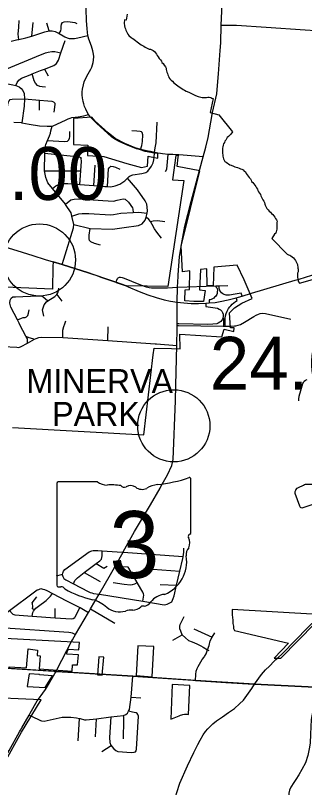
# Model space of a CAD drawing. Extents: x 1729596 to 1934326, y 644115 to 911751.
# Drawn here: x 1845211 to 1851219, y 747751 to 763803 of the extents above; entities that cross this region are included whole.
import ezdxf

# ---------------------------------------------------------------- set-up
doc = ezdxf.new("R2010")
doc.units = 0
for name, color, linetype in [('Default', 7, 'Continuous'), ('GM_X_City_Street', 7, 'Continuous'), ('GM_X_Corporation', 7, 'Continuous'), ('GM_X_Corporation_Text', 7, 'Continuous'), ('GM_X_County_Road', 7, 'Continuous'), ('GM_X_Interchange_Ramps', 7, 'Continuous'), ('GM_X_State_Route', 7, 'Continuous'), ('GM_X_State_Shield', 7, 'Continuous'), ('GM_X_Township', 7, 'Continuous')]:
    doc.layers.add(name, color=color, linetype=linetype)

msp = doc.modelspace()

# ---------------------------------------------------------------- linework, layer by layer
at = {"layer": 'Default'}
for centre in [(1845709, 758719), (1848501, 755271)]:
    msp.add_circle(centre, 750, dxfattribs=at)
at = {"layer": 'GM_X_City_Street'}
for points in [[(1846771, 761689), (1846729, 761745), (1846693, 761806), (1846671, 761856), (1846658, 761883), (1846647, 761912), (1846630, 761965), (1846618, 762015), (1846609, 762052), (1846605, 762083), (1846600, 762155), (1846600, 762217), (1846604, 762273), (1846624, 762362), (1846642, 762421), (1846674, 762497), (1846723, 762588), (1846752, 762639), (1846775, 762685), (1846796, 762728), (1846814, 762773), (1846826, 762822), (1846835, 762874), (1846837, 762950), (1846834, 762996), (1846821, 763065), (1846788, 763165), (1846739, 763309), (1846716, 763387), (1846702, 763524), (1846685, 763696), (1846672, 764177)], [(1845279, 763305), (1845270, 763412), (1845282, 763556), (1845287, 763696)], [(1845552, 763374), (1845577, 763655)], [(1845911, 763481), (1845866, 763643)], [(1846121, 763429), (1846152, 763485), (1846162, 763526), (1846162, 763576), (1846169, 763621), (1846187, 763654), (1846220, 763673), (1846299, 763677), (1846443, 763659), (1846487, 763632)], [(1845121, 763266), (1845262, 763302), (1845279, 763305), (1845425, 763337), (1845552, 763374), (1845824, 763462), (1845911, 763481), (1845977, 763483), (1846036, 763469), (1846121, 763429), (1846199, 763378), (1846238, 763355), (1846284, 763335), (1846329, 763323), (1846372, 763320), (1846436, 763326), (1846510, 763339), (1846716, 763387)], [(1845217, 762348), (1845246, 762409), (1845281, 762459), (1845336, 762498), (1845514, 762567), (1845559, 762586), (1845734, 762657), (1845813, 762689), (1846007, 762763), (1846037, 762780), (1846061, 762802), (1846103, 762873), (1846155, 763022), (1846246, 763283)], [(1844910, 762390), (1844935, 762529), (1844951, 762621), (1844976, 762655), (1845032, 762694), (1845651, 762950), (1845837, 763024), (1845893, 763039), (1845966, 763052), (1846028, 763051), (1846155, 763022)], [(1843386, 762801), (1843404, 762730), (1843442, 762605), (1843477, 762536), (1843506, 762503), (1843532, 762481), (1843590, 762464), (1843712, 762458), (1844214, 762432), (1844610, 762409), (1844910, 762390), (1845009, 762384), (1845085, 762374), (1845159, 762363), (1845217, 762348), (1845287, 762317), (1845328, 762282), (1845366, 762239), (1845395, 762179), (1845402, 762069), (1845390, 761914), (1845345, 761571)], [(1845813, 762689), (1845888, 762544)], [(1845836, 762309), (1845766, 762316), (1845716, 762323), (1845666, 762348), (1845627, 762397), (1845602, 762445), (1845559, 762586)], [(1845046, 761894), (1845062, 761988), (1845077, 762026), (1845099, 762053), (1845144, 762062), (1845402, 762069)], [(1845402, 762069), (1845713, 762043), (1845883, 762029), (1845969, 762017), (1846001, 762007), (1846029, 761980), (1846028, 761948), (1846006, 761790)], [(1845713, 761836), (1845713, 762043)], [(1845177, 761583), (1845330, 761574), (1845345, 761571), (1845494, 761541), (1845708, 761507), (1845868, 761498), (1845910, 761499), (1845973, 761504), (1845993, 761506), (1846251, 761624), (1846304, 761650), (1846348, 761667), (1846383, 761678), (1846515, 761696), (1846631, 761713), (1846729, 761745)], [(1846179, 758622), (1846216, 758737), (1846419, 759390), (1846427, 759457), (1846385, 759631), (1846369, 759698), (1846253, 759874), (1846248, 759880), (1845983, 760203), (1845885, 760322), (1845840, 760436), (1845813, 760574), (1845819, 760938), (1845831, 761061), (1845845, 761119), (1845878, 761204), (1845920, 761302), (1845936, 761354), (1845944, 761402), (1845973, 761504)], [(1848098, 760942), (1848106, 761010), (1848122, 761083), (1848132, 761154), (1848155, 761585)], [(1845878, 761204), (1846230, 761181), (1846292, 761191), (1846318, 761214), (1846336, 761248), (1846338, 761278), (1846343, 761392)], [(1847809, 761008), (1847837, 761100), (1847850, 761184), (1847856, 761322), (1847846, 761367), (1847829, 761381), (1847805, 761392), (1847735, 761400), (1847630, 761402)], [(1845819, 760938), (1846545, 760860), (1846561, 760850), (1846575, 760828)], [(1845983, 760203), (1846050, 760260), (1846116, 760295), (1846193, 760307), (1846299, 760310), (1846552, 760288), (1846838, 760264), (1847069, 760245), (1847125, 760243), (1847195, 760242), (1847284, 760258), (1847380, 760297), (1847484, 760365), (1847537, 760419), (1847572, 760454), (1847592, 760468), (1847650, 760488), (1847839, 760515), (1847917, 760540), (1847963, 760568), (1848038, 760670), (1848071, 760735), (1848087, 760798), (1848092, 760854), (1848098, 760942)], [(1848590, 760905), (1848485, 760912), (1848384, 760913), (1848265, 760925), (1848222, 760930)], [(1848332, 760557), (1848357, 760610), (1848384, 760913)], [(1849115, 760862), (1848695, 760896)], [(1846552, 760288), (1846572, 760570), (1846586, 760772), (1846575, 760828)], [(1845813, 760574), (1846572, 760570)], [(1846838, 760264), (1846867, 760691)], [(1847125, 760243), (1847147, 760614), (1847161, 760634), (1847195, 760667), (1847241, 760665), (1847290, 760645), (1847378, 760605)], [(1847906, 759946), (1847744, 760174), (1847537, 760419)], [(1846248, 759880), (1846365, 759969), (1846431, 759981), (1846528, 759988), (1847024, 759958), (1847245, 759943), (1847325, 759962), (1847452, 759992), (1847490, 759986), (1847561, 759919), (1847640, 759805), (1847650, 759775), (1847656, 759708)], [(1846427, 759457), (1846761, 759370), (1847226, 759362), (1847469, 759393), (1847770, 759437), (1847844, 759469), (1847904, 759543), (1847930, 759607), (1847951, 759695), (1847955, 759738), (1847949, 759816), (1847940, 759880), (1847906, 759946)], [(1846385, 759631), (1846525, 759677), (1846594, 759686), (1846738, 759682), (1847188, 759658), (1847247, 759667), (1847401, 759691), (1847656, 759708), (1847771, 759711), (1847951, 759695)], [(1848244, 759172), (1848149, 759300), (1848104, 759368), (1848055, 759458), (1848017, 759518), (1847980, 759562), (1847930, 759607)], [(1848017, 759518), (1848073, 759532), (1848163, 759537), (1848312, 759519)], [(1846979, 759026), (1846854, 759063), (1846776, 759099), (1846751, 759123), (1846745, 759155), (1846745, 759233), (1846761, 759370)], [(1847296, 758256), (1847318, 758300), (1847332, 758332), (1847347, 758349), (1847370, 758360), (1847392, 758362), (1847427, 758353), (1847469, 758338), (1847621, 758277), (1847809, 758205), (1847927, 758160), (1847991, 758145), (1848038, 758139), (1848175, 758140), (1848374, 758143), (1848582, 758151), (1849375, 758179), (1849444, 758183), (1849628, 758189)], [(1845122, 757923), (1845154, 757953), (1845211, 757954), (1845677, 757976), (1845738, 757974), (1845778, 757956), (1845884, 757871)], [(1845799, 757551), (1845775, 757683), (1845807, 757783), (1845856, 757851), (1845884, 757871), (1846027, 757962), (1846069, 758003), (1846091, 758038), (1846107, 758087), (1846111, 758131)], [(1846069, 758003), (1846175, 757862)], [(1845286, 757408), (1845254, 757473), (1845117, 757735), (1845093, 757821), (1845100, 757881), (1845122, 757923)], [(1845254, 757473), (1845335, 757512), (1845373, 757525), (1845415, 757525), (1845443, 757537), (1845470, 757561), (1845480, 757613), (1845493, 757681)], [(1849567, 757342), (1849693, 757343), (1849761, 757347), (1849792, 757350), (1849842, 757362), (1849890, 757379), (1849968, 757425), (1850164, 757544), (1850214, 757573), (1850261, 757595), (1850298, 757608), (1850346, 757611), (1850406, 757607), (1850501, 757585), (1850841, 757512), (1850933, 757491)], [(1845458, 756989), (1845463, 757027), (1845461, 757079), (1845425, 757137), (1845304, 757372), (1845286, 757408)], [(1846195, 757224), (1846195, 757225), (1846195, 757262), (1846218, 757338), (1846240, 757392), (1846255, 757454)], [(1847132, 757043), (1847140, 757331)], [(1846192, 757104), (1846195, 757224)], [(1844381, 756949), (1845236, 756903), (1845284, 756902), (1845327, 756918), (1845458, 756989), (1845607, 757070), (1845642, 757089), (1845695, 757106), (1845743, 757117), (1846192, 757104), (1847132, 757043), (1848116, 756977), (1848145, 756975)], [(1845425, 757137), (1845489, 757110), (1845563, 757084), (1845607, 757070)], [(1848145, 756975), (1848566, 756944)], [(1851102, 755787), (1851097, 755828), (1851107, 755890), (1851142, 756007), (1851185, 756149), (1851197, 756174), (1851212, 756198), (1851240, 756218), (1851276, 756235)], [(1851037, 753940), (1851069, 753975), (1851092, 753990), (1851196, 754040), (1851218, 754052), (1851239, 754059), (1851416, 754060), (1851430, 754060), (1851450, 754060), (1851512, 754061), (1851552, 754051), (1851639, 754002), (1851657, 753982), (1851676, 753919)], [(1851037, 753940), (1851020, 753898), (1851016, 753870), (1851115, 753608), (1851127, 753582), (1851141, 753574), (1851169, 753568), (1851725, 753751)], [(1846170, 752177), (1846183, 752180), (1846189, 752182), (1846193, 752208), (1846199, 752228), (1846209, 752252), (1846234, 752281), (1846743, 752651), (1846797, 752675)], [(1846797, 752675), (1846826, 752678), (1846865, 752680), (1846921, 752677), (1847016, 752671), (1847428, 752642), (1847430, 752642)], [(1848422, 751591), (1848459, 751610), (1848475, 751644), (1848489, 751682), (1848508, 751738), (1848558, 751955), (1848626, 752249), (1848687, 752516), (1848694, 752548), (1848695, 752553), (1848704, 752592), (1848709, 752648), (1848707, 752726)], [(1846418, 751984), (1846447, 752053), (1846466, 752075), (1846498, 752112), (1846641, 752220), (1846887, 752406), (1846967, 752467), (1846996, 752502), (1847006, 752534), (1847010, 752570), (1847016, 752671)], [(1847430, 752642), (1847447, 752641), (1848695, 752553)], [(1846887, 752406), (1847050, 752311), (1847118, 752351)], [(1846641, 752220), (1846969, 752034)], [(1847749, 752004), (1847742, 752016), (1847568, 752310), (1847550, 752333), (1847416, 752342)], [(1847882, 752305), (1848626, 752249)], [(1846063, 752155), (1846168, 752177), (1846170, 752177)], [(1846183, 752180), (1846196, 752137), (1846218, 752097), (1846260, 752067), (1846418, 751984), (1846723, 751824), (1846765, 751805), (1846795, 751797), (1846835, 751788), (1846949, 751770), (1846956, 751769)], [(1844586, 751052), (1844746, 751172), (1845089, 751430), (1845606, 751820), (1845661, 751859), (1845698, 751868), (1845736, 751889)], [(1845736, 751889), (1845778, 751874), (1845816, 751867), (1845861, 751848), (1845981, 751786), (1846271, 751635), (1846552, 751493), (1846556, 751491), (1846729, 751388)], [(1847243, 752017), (1847468, 751979), (1847602, 751965), (1847646, 751971), (1847690, 751986), (1847742, 752016)], [(1847859, 751623), (1847878, 751752), (1847870, 751778), (1847861, 751814), (1847750, 752002), (1847749, 752004)], [(1848216, 751973), (1848558, 751955)], [(1845555, 751589), (1845656, 751715)], [(1845561, 751314), (1845575, 751391), (1845587, 751419), (1845604, 751448), (1845635, 751478), (1845688, 751521), (1845849, 751636), (1845896, 751689), (1845939, 751732), (1845981, 751786)], [(1846956, 751769), (1846956, 751769), (1847859, 751623), (1848300, 751552), (1848336, 751555), (1848366, 751565), (1848422, 751591)], [(1845604, 751448), (1845568, 751469), (1845574, 751513), (1845568, 751570), (1845555, 751589)], [(1845089, 751430), (1845139, 751371), (1845154, 751352), (1845198, 751339), (1845561, 751314), (1846033, 751280), (1846369, 751256), (1846409, 751265), (1846442, 751287), (1846454, 751302), (1846504, 751406), (1846552, 751493)], [(1846033, 751280), (1846039, 751470)], [(1846773, 751465), (1847275, 751171)], [(1848675, 750929), (1848647, 751001), (1848626, 751051), (1848627, 751108), (1848636, 751140), (1848719, 751309)], [(1844746, 751172), (1844781, 751116), (1844811, 751099), (1844835, 751093), (1844898, 751077), (1846323, 750980), (1846361, 750976), (1846391, 750965), (1846460, 750934)], [(1848482, 750812), (1848675, 750929)], [(1848675, 750929), (1848742, 750861), (1848806, 750808), (1848884, 750778), (1848982, 750739), (1849067, 750695), (1849111, 750669), (1849204, 750613), (1849228, 750598)], [(1848918, 751053), (1849302, 750879)], [(1849139, 750472), (1849172, 750531), (1849204, 750613), (1849238, 750701), (1849255, 750800), (1849302, 750879), (1849353, 750964)], [(1841691, 750460), (1842732, 750381), (1843414, 750335), (1844025, 750293), (1846006, 750167)], [(1848956, 749976), (1848961, 750100), (1848969, 750171), (1848986, 750226), (1849011, 750269), (1849093, 750411), (1849131, 750458), (1849139, 750472)], [(1850178, 749898), (1850324, 750103), (1850408, 750195), (1850488, 750277), (1850588, 750376)], [(1846006, 750167), (1846056, 750164), (1846427, 750141)], [(1846427, 750141), (1847649, 750064), (1848900, 749980)], [(1847459, 749250), (1847507, 749271), (1847540, 749295), (1847562, 749337), (1847578, 749374), (1847617, 749632), (1847649, 750064)], [(1848900, 749980), (1848953, 749977)], [(1848953, 749977), (1848956, 749976), (1849585, 749936)], [(1848441, 747114), (1848484, 747338), (1848524, 747512), (1848562, 747647), (1848628, 747845), (1848787, 748202), (1848917, 748476), (1849003, 748646), (1849050, 748739), (1849112, 748844), (1849162, 748916), (1849207, 748970), (1849269, 749035), (1849313, 749075), (1849390, 749136), (1849511, 749223), (1849637, 749311), (1849760, 749396), (1849870, 749490), (1849948, 749568), (1850121, 749810), (1850178, 749898)], [(1849585, 749936), (1850164, 749899)], [(1850164, 749899), (1850178, 749898), (1851432, 749838), (1853581, 749702), (1854164, 749653), (1854211, 749651)], [(1851432, 749838), (1851405, 749428), (1851356, 749164), (1851343, 748864), (1851333, 748672), (1851315, 748559), (1851290, 748415), (1851241, 748265), (1851165, 748123), (1851097, 748013), (1851039, 747917), (1850993, 747855), (1850933, 747761), (1850903, 747696), (1850893, 747632), (1850888, 747450), (1850873, 747113), (1850864, 746855), (1850853, 746374), (1850846, 746224), (1850838, 745952), (1850846, 745706), (1850886, 745480), (1850900, 745441)], [(1847617, 749632), (1847818, 749617)], [(1847707, 748491), (1847717, 748511), (1847724, 748551), (1847765, 749234), (1847755, 749268), (1847742, 749292), (1847718, 749305), (1847678, 749314), (1847640, 749317), (1847562, 749337)], [(1845495, 749259), (1845688, 749168), (1845730, 749147), (1845752, 749135), (1845806, 749130), (1846183, 749212), (1846284, 749215), (1846364, 749216), (1846477, 749201), (1846539, 749188), (1846559, 749184), (1846649, 749162), (1846682, 749157), (1846895, 749182), (1847191, 749218), (1847459, 749250)], [(1846513, 748719), (1846539, 749188)], [(1846875, 748802), (1846895, 749182)], [(1847191, 749218), (1847163, 748792), (1847173, 748685), (1847196, 748633), (1847202, 748624), (1847217, 748604), (1847258, 748557), (1847299, 748524), (1847337, 748501), (1847623, 748481), (1847675, 748486), (1847699, 748494), (1847707, 748491)], [(1847457, 748763), (1847463, 749152), (1847463, 749182), (1847464, 749222), (1847459, 749250)], [(1847003, 748499), (1847202, 748624)]]:
    msp.add_lwpolyline(points, dxfattribs=at)
at = {"layer": 'GM_X_Corporation'}
for points in [[(1847530, 763827), (1847515, 763706), (1847480, 763708), (1847471, 763640), (1847478, 763585), (1847485, 763554), (1847495, 763523), (1847505, 763496), (1847547, 763414), (1847567, 763386), (1847622, 763338), (1847649, 763324), (1847680, 763304), (1847708, 763283), (1847739, 763256), (1847766, 763235), (1847797, 763215), (1847824, 763194), (1847852, 763177), (1847879, 763163), (1847907, 763146), (1847934, 763132), (1847961, 763115), (1847989, 763101), (1848016, 763098), (1848044, 763091), (1848071, 763077), (1848099, 763050), (1848140, 762995), (1848157, 762968), (1848177, 762940), (1848201, 762909), (1848226, 762882), (1848243, 762854), (1848256, 762827), (1848280, 762800), (1848304, 762769), (1848328, 762731), (1848342, 762704), (1848346, 762676), (1848352, 762649), (1848359, 762621), (1848373, 762594), (1848376, 762566), (1848390, 762539), (1848400, 762512), (1848418, 762484), (1848445, 762460), (1848476, 762433), (1848503, 762402), (1848531, 762378), (1848558, 762357), (1848586, 762340), (1848613, 762320), (1848668, 762285), (1848695, 762265), (1848726, 762248), (1848757, 762227), (1848812, 762206), (1848839, 762193), (1848870, 762179), (1848898, 762165), (1848925, 762155), (1848952, 762138), (1849007, 762117), (1849038, 762110), (1849066, 762103), (1849093, 762100), (1849124, 762100), (1849182, 762100), (1849210, 762103), (1849240, 762103), (1849268, 762097), (1849295, 762086), (1849320, 762073), (1849258, 761785), (1849435, 761737), (1849725, 761384), (1849690, 761336), (1849663, 761316), (1849642, 761288), (1849608, 761268), (1849580, 761213), (1849560, 761186), (1849553, 761158), (1849532, 761131), (1849525, 761103), (1849519, 761069), (1849512, 761042), (1849512, 760987), (1849512, 760932), (1849519, 760904), (1849519, 760877), (1849532, 760822), (1849560, 760767), (1849587, 760754), (1849615, 760733), (1849642, 760719), (1849669, 760699), (1849697, 760692), (1849745, 760671), (1849772, 760657), (1849800, 760651), (1849827, 760644), (1849861, 760630), (1849889, 760616), (1849916, 760609), (1849944, 760596), (1849964, 760568), (1849992, 760548), (1850005, 760520), (1850026, 760486), (1850067, 760431), (1850095, 760404), (1850108, 760376), (1850115, 760349), (1850143, 760328), (1850204, 760246), (1850218, 760219), (1850239, 760191), (1850245, 760164), (1850259, 760136), (1850280, 760109), (1850307, 760081), (1850314, 760054), (1850355, 759972), (1850376, 759944), (1850389, 759917), (1850396, 759882), (1850403, 759855), (1850438, 759786), (1850465, 759759), (1850486, 759732), (1850513, 759711), (1850534, 759684), (1850561, 759663), (1850602, 759608), (1850616, 759581), (1850636, 759553), (1850650, 759526), (1850643, 759498), (1850643, 759361), (1850623, 759279), (1850595, 759252), (1850575, 759224), (1850561, 759197), (1850538, 759163), (1850859, 758841), (1850885, 758829), (1850911, 758821), (1850937, 758805), (1850965, 758787), (1850991, 758762), (1851011, 758736), (1851032, 758705), (1851058, 758653), (1851076, 758628), (1851073, 758602), (1851081, 758576), (1851081, 758550), (1851083, 758525), (1851083, 758499), (1851086, 758473), (1851076, 758445), (1851073, 758419), (1851076, 758393), (1851076, 758368), (1851081, 758316), (1851096, 758264), (1851113, 758239), (1851576, 758365)], [(1845150, 755235), (1847877, 755084), (1848070, 756750), (1848095, 756886), (1848454, 756877), (1848633, 756872), (1848624, 757174), (1849498, 757120), (1849547, 757280), (1849747, 757230), (1849755, 757306), (1849678, 757311), (1849662, 757619), (1849762, 757727), (1849918, 757821), (1850133, 757919), (1849967, 758308), (1849819, 758608), (1849331, 758567), (1849320, 758183), (1849198, 758183), (1849190, 758536), (1849056, 758523), (1849034, 758099), (1849156, 758085), (1849117, 757853), (1848916, 757855), (1848731, 757872), (1848736, 758097), (1848826, 758108), (1848832, 758490), (1848685, 758472), (1848657, 759007), (1849040, 760570), (1848572, 760664), (1848591, 760853), (1848597, 760888), (1848543, 760890), (1848474, 760387), (1848713, 760373), (1848380, 758165), (1847516, 758179), (1847512, 758180), (1847296, 758256), (1846965, 758371), (1846732, 758450), (1846179, 758622), (1845992, 758681), (1845990, 758586), (1845978, 758109), (1842198, 758268)], [(1844562, 747520), (1844982, 748267), (1845337, 748901), (1845748, 749572), (1844470, 749628), (1844498, 750185), (1844457, 750187), (1844456, 750177), (1844367, 750183), (1844332, 749675), (1844433, 749673), (1844392, 749188), (1844742, 749167), (1844684, 748481), (1844983, 748456), (1844812, 748210), (1844485, 748482), (1844399, 748378), (1844507, 748288), (1844291, 748163), (1844709, 748012), (1844390, 747417)]]:
    msp.add_lwpolyline(points, dxfattribs=at)
for points in [[(1846420, 761663), (1846420, 761117), (1846715, 761106), (1846711, 760890), (1847048, 760867), (1847525, 760727), (1847828, 760641), (1847953, 760667), (1847966, 760880), (1847998, 760873), (1848170, 760838), (1848172, 760940), (1848019, 760971), (1847972, 760981), (1847847, 761009), (1847697, 761052), (1847485, 761137), (1847284, 761241), (1847136, 761363), (1846868, 761607), (1846799, 761686)], [(1849718, 751453), (1849718, 751327), (1849725, 751300), (1849722, 751274), (1849728, 751244), (1849728, 751218), (1849732, 751191), (1849732, 751161), (1849738, 751135), (1849741, 751108), (1849741, 751082), (1849745, 751055), (1849763, 751013), (1850889, 750754), (1850587, 750443), (1850724, 750443), (1851794, 751528), (1851667, 751535), (1851494, 751348)], [(1844696, 750269), (1844726, 750267), (1844725, 750257), (1845079, 750233), (1845082, 750263), (1845439, 750240), (1845473, 750634), (1845668, 750607), (1845660, 750495), (1845723, 750491), (1845704, 750220), (1846386, 750173), (1846395, 750304), (1846500, 750299), (1846518, 750511), (1846280, 750527), (1846285, 750570), (1846316, 750626), (1846527, 750611), (1846540, 750763), (1844728, 750860)], [(1847720, 750077), (1848053, 750053), (1848086, 750680), (1847754, 750698)], [(1846913, 750095), (1847013, 750088), (1847045, 750461), (1846946, 750468)], [(1845455, 749855), (1845831, 749832), (1845978, 750074), (1845713, 750095), (1845713, 750100), (1845496, 750118)], [(1848440, 749174), (1848613, 749241), (1848640, 749254), (1848666, 749263), (1848692, 749268), (1848722, 749273), (1848751, 749277), (1848778, 749276), (1848805, 749272), (1848837, 749870), (1848467, 749891)]]:
    msp.add_lwpolyline(points, close=True, dxfattribs=at)
at = {"layer": 'GM_X_County_Road'}
for points in [[(1849485, 763600), (1849753, 763601), (1849804, 763601), (1850422, 763559), (1851230, 763501), (1852094, 763449), (1852383, 763425), (1852787, 763400), (1853135, 763377)], [(1848222, 760930), (1848098, 760942), (1847910, 760976), (1847809, 761008), (1847729, 761031), (1847655, 761057), (1847502, 761118), (1847369, 761181), (1847273, 761229), (1847207, 761282), (1846892, 761564), (1846790, 761665), (1846771, 761689)], [(1848695, 760896), (1848608, 760903), (1848590, 760905)], [(1850625, 750413), (1850654, 750442), (1850761, 750538), (1851287, 751075), (1851650, 751428), (1851672, 751448)], [(1850588, 750376), (1850591, 750379), (1850625, 750413)]]:
    msp.add_lwpolyline(points, dxfattribs=at)
at = {"layer": 'GM_X_Interchange_Ramps'}
for points in [[(1849375, 758179), (1849376, 758161), (1849393, 758141), (1849403, 758118), (1849407, 758092), (1849406, 758059), (1849402, 758025), (1849393, 757999), (1849381, 757977), (1849368, 757962), (1849351, 757943), (1849331, 757928), (1849306, 757911), (1849279, 757898), (1849258, 757892), (1849237, 757889), (1849240, 757827)], [(1849922, 757968), (1849904, 758030), (1849778, 758006), (1849661, 757989), (1849625, 757987), (1849590, 757990), (1849546, 757999), (1849524, 758014), (1849494, 758035), (1849471, 758061), (1849461, 758083), (1849446, 758126), (1849445, 758158), (1849444, 758183)], [(1848572, 757354), (1848598, 757354), (1849531, 757341), (1849567, 757342), (1849566, 757446), (1849568, 757506), (1849576, 757557), (1849592, 757609), (1849611, 757657), (1849640, 757710), (1849664, 757742), (1849684, 757768), (1849713, 757798), (1849748, 757828), (1849781, 757854), (1849817, 757874), (1849800, 757934)], [(1849166, 757820), (1849168, 757754), (1849359, 757725), (1849407, 757714), (1849442, 757699), (1849474, 757680), (1849498, 757654), (1849516, 757626), (1849528, 757589), (1849531, 757546), (1849523, 757507), (1849513, 757488), (1849500, 757464), (1849482, 757442), (1849459, 757423), (1849425, 757405), (1849393, 757394), (1849312, 757382), (1849209, 757378), (1848603, 757389), (1848572, 757390)], [(1849523, 757507), (1849535, 757505), (1849533, 757371), (1849531, 757341)]]:
    msp.add_lwpolyline(points, dxfattribs=at)
at = {"layer": 'GM_X_State_Route'}
for points in [[(1849309, 761782), (1849394, 762176), (1849408, 762349), (1849429, 762591), (1849464, 763073), (1849480, 763231), (1849485, 763600), (1849506, 764034)], [(1849166, 761065), (1849216, 761265), (1849301, 761745), (1849309, 761782)], [(1849046, 760605), (1849115, 760862), (1849166, 761065)], [(1848593, 758372), (1848595, 758411), (1848622, 758787), (1848660, 759040), (1848732, 759419), (1848866, 759935), (1849046, 760605)], [(1842790, 759605), (1842822, 759597), (1843184, 759501), (1843848, 759328), (1844230, 759224), (1845241, 758914), (1845570, 758811)], [(1845570, 758811), (1845826, 758732)], [(1845826, 758732), (1845992, 758681), (1846179, 758622), (1846732, 758450), (1846961, 758372), (1846965, 758371), (1847296, 758256), (1847303, 758253)], [(1848573, 757785), (1848574, 757841), (1848582, 758151), (1848593, 758372)], [(1850120, 758028), (1851023, 758298), (1851109, 758323)], [(1851109, 758323), (1851504, 758442)], [(1847303, 758253), (1847512, 758180), (1847555, 758162)], [(1847555, 758162), (1847785, 758066), (1847964, 757997), (1848133, 757940), (1848304, 757893), (1848433, 757865), (1848574, 757841)], [(1848574, 757841), (1848707, 757826), (1848861, 757815), (1849013, 757814), (1849166, 757820), (1849240, 757827), (1849360, 757838), (1849466, 757855), (1849631, 757890), (1849800, 757934), (1849922, 757968), (1850120, 758028)], [(1848571, 757303), (1848572, 757354), (1848572, 757390), (1848572, 757583), (1848573, 757785)], [(1848566, 756944), (1848571, 757303)], [(1848534, 755787), (1848546, 756119), (1848566, 756944)], [(1848233, 754007), (1848369, 754250), (1848464, 754446), (1848487, 754574), (1848534, 755787)], [(1846393, 750819), (1846431, 750885), (1846460, 750934), (1846729, 751388), (1846741, 751409), (1846773, 751465), (1846949, 751770), (1847183, 752178), (1847447, 752641), (1847451, 752648), (1847688, 753073), (1848018, 753625), (1848215, 753976), (1848233, 754007)], [(1846080, 750211), (1846373, 750785), (1846393, 750819)], [(1845896, 749891), (1846030, 750119)], [(1846030, 750119), (1846056, 750164)], [(1846056, 750164), (1846080, 750211)], [(1845781, 749714), (1845834, 749786), (1845896, 749891)], [(1845688, 749586), (1845781, 749714)], [(1845344, 748992), (1845495, 749259), (1845516, 749296), (1845662, 749552), (1845688, 749586)], [(1845319, 748946), (1845344, 748992)], [(1844359, 747245), (1844741, 747937), (1844771, 747992), (1845079, 748521), (1845298, 748910), (1845319, 748946)]]:
    msp.add_lwpolyline(points, dxfattribs=at)
at = {"layer": 'GM_X_State_Shield'}
for p, q in [((1848857, 753053), (1848857, 754159)), ((1846073, 754070), (1846073, 751957)), ((1846915, 754107), (1846100, 754107)), ((1848857, 753054), (1848857, 753053))]:
    msp.add_line(p, q, dxfattribs=at)
for centre, radius, start, end in [((1847865, 756988), 2953, 275.8445, 288.9065), ((1848826, 754164), 31, 351.8621, 97.738), ((1846105, 754075), 32.3, 98.1301, 188.1301), ((1847110, 754352), 313, 231.6195, 271.1119), ((1847213, 752920), 1123, 80.4867, 94.9883), ((1847468, 754086), 90.3, 219.7921, 297.1024), ((1847601, 753841), 188, 54.4667, 119.1411), ((1847843, 754176), 226, 233.8562, 294.8282), ((1848242, 753461), 594, 97.3462, 120.7689), ((1848850, 752972), 48, 107.944, 210.337), ((1848824, 753049), 33.2, 289.6038, 7.7341), ((1848545, 752833), 288, 340.033, 23.6496), ((1848968, 752591), 210, 136.8065, 186.9296), ((1848031, 752450), 739, 292.3089, 8.9858), ((1846105, 751952), 32.5, 171.9584, 258.3066), ((1846110, 752169), 248, 267.339, 280.6039), ((1846161, 751835), 89.5, 29.7484, 93.2717), ((1847291, 753734), 2132, 240.4129, 257.1985), ((1848342, 751364), 404, 94.4031, 142.5768), ((1846655, 751008), 667, 47.1842, 75.836), ((1847830, 751752), 239, 282.8732, 323.2771), ((1847377, 751825), 423, 230.7004, 286.2918), ((1847622, 751094), 348, 85.6951, 111.2099), ((1847653, 751666), 226, 268.777, 315.5493), ((1847857, 751462), 63.5, 65.7517, 132.6484)]:
    msp.add_arc(centre, radius, start, end, dxfattribs=at)
at = {"layer": 'GM_X_Township'}
msp.add_lwpolyline([(1865082, 748902), (1863172, 749017), (1862472, 749064), (1862160, 749085), (1861567, 749127), (1860368, 749204), (1859239, 749292), (1857164, 749442), (1856152, 749530), (1855788, 749550), (1855559, 749563), (1855330, 749578), (1854995, 749599), (1854678, 749625), (1854164, 749653), (1853581, 749702), (1851432, 749838), (1850178, 749898), (1848956, 749976), (1847649, 750064), (1846056, 750164), (1844025, 750293)], dxfattribs=at)

# ---------------------------------------------------------------- texts
at = {"layer": 'Default'}
for s, p in [('14.00', (1843435, 759967)), ('24.00', (1849251, 756021))]:
    msp.add_text(s, height=1100, dxfattribs=at).set_placement(p)
at = {"layer": 'GM_X_Corporation_Text'}
for s, p in [('MINERVA', (1845439, 755950)), ('PARK', (1845974, 755268))]:
    msp.add_text(s, height=500, rotation=0, dxfattribs=at).set_placement(p)
at = {"layer": 'GM_X_State_Shield'}
msp.add_text('3', height=1392, dxfattribs=at).set_placement((1847164, 752106))

doc.saveas('drawing.dxf')
